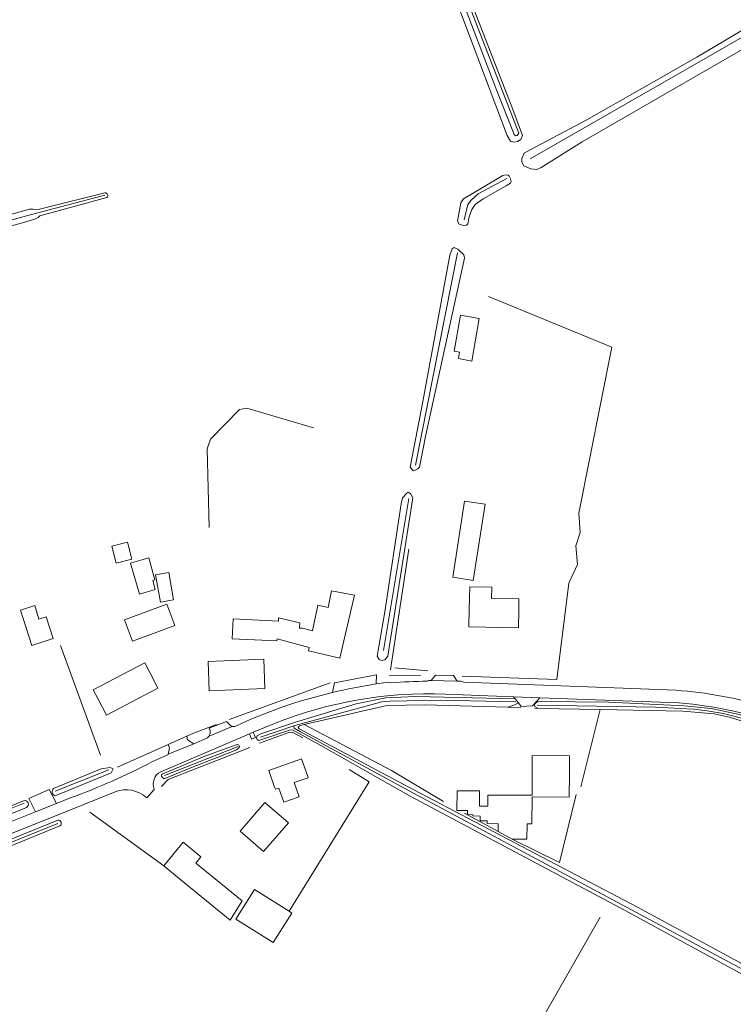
# Model space of a CAD drawing. Extents: x 177628 to 188968, y 384226 to 390673.
# Tile 263 of 393: x 182826 to 183028, y 387856 to 388135. Entities that reach past the tile are written whole.
import ezdxf

# ---------------------------------------------------------------- set-up
doc = ezdxf.new("R2010")
doc.units = 0
for name, color, linetype, lineweight in [('B01_F', 14, 'Continuous', 9), ('B01_T', 14, 'Continuous', 9), ('B02_F', 14, 'Continuous', 9), ('B02_T', 14, 'Continuous', 9), ('B03_F', 14, 'Continuous', 9), ('B03_T', 14, 'Continuous', 9), ('B11_F', 14, 'Continuous', 9), ('B11_S', 14, 'Continuous', 9), ('B14_F', 14, 'Continuous', 9), ('T03_F', 253, 'Continuous', 9), ('T04_F', 253, 'HAAG', 9), ('T05_F', 253, 'Continuous', 9), ('T07_F', 253, 'Continuous', 9), ('T09_F', 253, 'Continuous', 9), ('T22_F', 253, 'Continuous', 9), ('V00_F', 8, 'Continuous', 9), ('V00_T', 8, 'Continuous', 9), ('W01_F', 253, 'Continuous', 9)]:
    doc.layers.add(name, color=color, linetype=linetype, lineweight=lineweight)
doc.linetypes.add('HAAG', pattern='A,4,-1,[5,TOPOCAD.SHX,S=0.35,R=0,X=-0.35,Y=-0.35],-1', length=6)

msp = doc.modelspace()

# ---------------------------------------------------------------- linework, layer by layer
at = {"layer": 'B01_F', "linetype": 'Continuous'}
for points in [[(182971.172, 387921.78), (182971.136, 387915.542), (182958.623, 387915.615), (182958.605, 387912.434), (182956.27, 387912.447), (182956.295, 387916.755), (182949.916, 387916.792), (182949.884, 387911.261)], [(182981.653, 387915.052), (182981.692, 387921.72)]]:
    msp.add_lwpolyline(points, dxfattribs=at)
at = {"layer": 'B01_T', "linetype": 'Continuous'}
for points in [[(182917.908, 387959.189), (182920.905, 387972.063), (182914.47, 387973.335), (182913.448, 387968.63), (182910.567, 387969.256), (182909.073, 387962.005)], [(182953.412, 387971.29), (182953.347, 387968.13)], [(182967.351, 387967.88), (182967.412, 387971.03), (182959.68, 387971.174)], [(182953.347, 387968.13), (182953.257, 387963.126), (182967.263, 387962.874), (182967.351, 387967.88)], [(182899.021, 387959.142), (182886.375, 387959.793), (182886.671, 387965.395), (182899.406, 387964.775), (182899.449, 387965.662)], [(182905.437, 387964.234), (182905.359, 387962.769), (182906.098, 387962.731)], [(182908.143, 387957.339), (182907.922, 387956.406), (182916.755, 387954.316), (182917.908, 387959.189)], [(182863.047, 387950.249), (182861.634, 387952.948), (182847.094, 387945.358), (182848.503, 387942.661)], [(182848.503, 387942.661), (182850.82, 387938.222), (182865.364, 387945.81), (182863.047, 387950.249)], [(182907.622, 387921.12), (182905.952, 387925.839), (182896.69, 387922.561), (182898.362, 387917.84)], [(182981.692, 387921.72), (182981.721, 387926.718), (182971.201, 387926.783), (182971.172, 387921.78)], [(182898.362, 387917.84), (182898.558, 387917.253), (182899.51, 387917.588), (182900.926, 387913.562), (182905.272, 387915.092), (182903.856, 387919.117), (182907.824, 387920.514), (182907.622, 387921.12)]]:
    msp.add_lwpolyline(points, dxfattribs=at)
at = {"layer": 'B02_F', "linetype": 'Continuous'}
for points in [[(182952.072, 387998.659), (182948.736, 387977.162), (182954.495, 387976.268), (182957.832, 387997.765)], [(182902.269, 387907.778), (182895.614, 387913.52), (182888.587, 387905.376), (182895.242, 387899.634)]]:
    msp.add_lwpolyline(points, dxfattribs=at)
at = {"layer": 'B02_T', "linetype": 'Continuous'}
for points in [[(182895.278, 387953.981), (182895.603, 387945.676), (182879.861, 387945.06), (182879.536, 387953.366), (182895.278, 387953.981)], [(182876.356, 387899.132), (182872.482, 387902.294), (182867.008, 387895.586)], [(182876.356, 387899.132), (182877.525, 387898.178), (182876.077, 387896.403), (182889.167, 387885.715), (182885.818, 387880.234), (182870.881, 387892.425)], [(182867.008, 387895.586), (182870.881, 387892.425)]]:
    msp.add_lwpolyline(points, dxfattribs=at)
at = {"layer": 'B03_F', "linetype": 'Continuous'}
for points in [[(182892.649, 387888.907), (182902.423, 387882.76)], [(182902.423, 387882.76), (182903.195, 387882.274), (182897.949, 387873.932), (182887.403, 387880.565)]]:
    msp.add_lwpolyline(points, dxfattribs=at)
at = {"layer": 'B03_T', "linetype": 'Continuous'}
msp.add_lwpolyline([(182887.403, 387880.565), (182892.649, 387888.907)], dxfattribs=at)
at = {"layer": 'B11_F', "linetype": 'Continuous'}
for points in [[(182908.143, 387957.339), (182899.081, 387959.715), (182899.021, 387959.142)], [(182981.653, 387915.052), (182971.133, 387915.113), (182971.089, 387907.464), (182969.698, 387907.472), (182969.673, 387903.159), (182965.529, 387903.183)], [(182952.894, 387911.244), (182949.884, 387911.261)], [(182956.474, 387909.646), (182954.368, 387909.756), (182954.376, 387910.062), (182952.878, 387910.116), (182952.894, 387911.244)], [(182961.51, 387905.338), (182961.523, 387907.519), (182958.426, 387907.537), (182958.431, 387908.339), (182956.466, 387908.351), (182956.474, 387909.646)], [(182965.529, 387903.183), (182961.51, 387905.338)]]:
    msp.add_lwpolyline(points, dxfattribs=at)
at = {"layer": 'B11_S', "linetype": 'Continuous'}
for points in [[(182953.412, 387971.29), (182953.501, 387974.458), (182959.742, 387974.337), (182959.68, 387971.174)], [(182905.437, 387964.234), (182899.449, 387965.662)], [(182906.098, 387962.731), (182909.073, 387962.005)]]:
    msp.add_lwpolyline(points, dxfattribs=at)
at = {"layer": 'B14_F', "linetype": 'Continuous'}
for points in [[(182956.211, 388050.287), (182954.076, 388038.26), (182950.326, 388038.925), (182950.646, 388040.723), (182949.105, 388040.996), (182950.922, 388051.227), (182956.211, 388050.287)], [(182952.072, 387998.659), (182957.832, 387997.765)], [(182856.792, 387987.071), (182852.364, 387985.947)], [(182852.364, 387985.947), (182853.586, 387981.133), (182857.97, 387982.246)], [(182857.97, 387982.246), (182856.792, 387987.071)], [(182857.631, 387981.161), (182862.77, 387982.618), (182864.529, 387976.412), (182863.885, 387976.23), (182864.608, 387973.68), (182860.113, 387972.406), (182857.631, 387981.161)], [(182866.099, 387970.089), (182869.776, 387970.739), (182868.404, 387978.499), (182864.727, 387977.849), (182866.099, 387970.089)], [(182826.521, 387967.858), (182830.529, 387969.13), (182831.736, 387965.329), (182833.788, 387965.98), (182835.742, 387959.823), (182829.682, 387957.899), (182826.521, 387967.858)], [(182858.195, 387959.088), (182855.939, 387965.156), (182867.868, 387969.59), (182870.124, 387963.522), (182858.195, 387959.088)], [(182902.269, 387907.778), (182895.242, 387899.634)]]:
    msp.add_lwpolyline(points, dxfattribs=at)
at = {"layer": 'T03_F', "linetype": 'Continuous'}
for points in [[(182958.768, 388056.506), (182993.699, 388042.145), (182984.375, 387995.251)], [(182978.141, 387948.243), (182981.514, 387975.447), (182983.986, 387980.748), (182983.475, 387986.062), (182984.765, 387989.766), (182984.375, 387995.251)], [(183031.74, 387936.08), (183027.221, 387937.496), (183022.735, 387938.521), (183013.754, 387939.301), (182990.42, 387939.822)], [(182873.575, 387932.276), (182875.43, 387933.104)], [(182853.924, 387923.502), (182868.246, 387929.897)], [(182868.246, 387929.897), (182873.575, 387932.276)], [(182867.008, 387895.586), (182846.085, 387910.798)]]:
    msp.add_lwpolyline(points, dxfattribs=at)
at = {"layer": 'T04_F', "linetype": 'HAAG'}
for points in [[(182879.829, 387991.176), (182879.279, 388013.407), (182880.271, 388016.177), (182888.45, 388024.581), (182890.527, 388024.916), (182909.371, 388019.379)], [(182936.299, 387985.048), (182931.082, 387951.027)], [(182849.155, 387926.888), (182837.813, 387957.893)], [(182941.67, 387950.668), (182932.303, 387951.509)], [(182914.097, 387947.345), (182885.487, 387936.923)], [(182951.333, 387949.229), (182978.141, 387948.243)], [(182964.323, 387940.407), (182940.731, 387941.124), (182930.071, 387940.885), (182906.744, 387935.569)], [(182967.953, 387940.297), (182964.323, 387940.407)], [(182971.823, 387940.128), (182972.951, 387940.109)], [(182972.951, 387940.109), (182990.42, 387939.822)], [(182990.42, 387939.822), (182984.874, 387917.955)], [(182881.918, 387935.5), (182875.43, 387933.104)], [(182946.109, 387913.782), (182931.426, 387922.572), (182906.744, 387935.569)], [(182894.115, 387930.254), (182902.391, 387933.293), (182903.281, 387933.38), (182906.31, 387931.75)], [(182891.379, 387929.021), (182868.29, 387920.027), (182866.347, 387918.014)], [(182919.446, 387922.807), (182925.057, 387919.369), (182902.423, 387882.76)]]:
    msp.add_lwpolyline(points, dxfattribs=at)
at = {"layer": 'T05_F', "linetype": 'Continuous'}
for points in [[(182978.894, 387896.582), (182983.557, 387915.752)], [(182961.51, 387905.338), (182952.049, 387910.507)], [(182978.894, 387896.582), (182965.529, 387903.183)]]:
    msp.add_lwpolyline(points, dxfattribs=at)
at = {"layer": 'T07_F', "linetype": 'Continuous'}
for points in [[(182970.604, 388095.37), (183022.047, 388124.9), (183040.277, 388135.474), (183041.89, 388136.07), (183046.82, 388136.09), (183174.523, 388122.63), (183204.683, 388118.906), (183207.481, 388118.909), (183214.035, 388120.024), (183259.751, 388130.799), (183293.568, 388138.35), (183355.067, 388153.193)], [(182951.944, 388078.11), (182952.97, 388082.48), (182953.88, 388083.74), (182955.852, 388085.467), (182964.027, 388089.828)], [(182829.669, 388079.654), (182850.363, 388085.081)], [(182806.709, 387905.039), (182806.072, 387908.566), (182795.37, 387957.076), (182785.669, 387999.172), (182771.009, 388061.717), (182770.747, 388063.027), (182770.862, 388063.268), (182771.879, 388063.86), (182829.669, 388079.654)], [(182938.135, 388008.86), (182950.073, 388068.855)], [(182929.134, 387956.411), (182936.303, 387999.364)], [(182930.696, 387949.267), (182939.632, 387949.363)], [(182903.777, 387935.162), (182928.69, 387941.953), (182930.931, 387942.137), (182945.276, 387942.416), (182966.511, 387941.935)], [(182972.539, 387941.034), (183006.15, 387940.426), (183012.971, 387940.096), (183016.846, 387939.836), (183020.622, 387939.369), (183025.206, 387938.649), (183030.666, 387937.244), (183037.12, 387934.437), (183047.182, 387929.556)], [(182894.363, 387932.007), (182903.777, 387935.162)], [(182903.777, 387935.162), (182903.872, 387934.484), (182905.661, 387933.446), (182937.658, 387916.152), (182999.194, 387883.188), (183056.279, 387852.676), (183066.094, 387847.315)], [(182888.064, 387929.317), (182867.216, 387921.089)], [(182836.282, 387916.71), (182851.46, 387922.701)], [(182806.709, 387905.039), (182827.596, 387913.283)], [(182841.631, 387782.697), (182828.669, 387794.775), (182812.288, 387809.221), (182791.516, 387827.397), (182768.735, 387847.43), (182747.456, 387866.276), (182745.984, 387868), (182745.769, 387868.51), (182745.88, 387869.192), (182746.219, 387869.836), (182747.112, 387870.511), (182748.521, 387871.195), (182791.698, 387889.247), (182837.047, 387907.604)], [(182990.389, 387881.096), (182940.307, 387793.523)]]:
    msp.add_lwpolyline(points, dxfattribs=at)
at = {"layer": 'T09_F', "linetype": 'Continuous'}
for points in [[(182901.109, 388265.834), (182909.142, 388245.451), (182934.652, 388179.851), (182964.108, 388101.947), (182965.069, 388100.376), (182965.986, 388100.144), (182966.997, 388100.316), (182967.951, 388100.825), (182968.42, 388102.027), (182965.445, 388110.049), (182924.978, 388214.093), (182890.211, 388304.518), (182889.046, 388305.728), (182888.543, 388306.051), (182887.954, 388306.155), (182887.161, 388305.898), (182886.553, 388305.631), (182886.497, 388304.52), (182901.109, 388265.834)], [(183354.117, 388154.23), (183294.144, 388140.234), (183216.951, 388122.574), (183210.405, 388121.413), (183204.816, 388120.803), (183191.815, 388122.373), (183127.567, 388129.58), (183045.676, 388138.135), (183042.573, 388138.121), (183041.302, 388137.886), (183038.985, 388136.781), (183017.705, 388124.156), (182986.572, 388106.38)], [(182986.572, 388106.38), (182972.224, 388098.759), (182970.566, 388097.978), (182968.903, 388096.991), (182968.212, 388095.449), (182968.271, 388094.463), (182968.78, 388093.386), (182970.77, 388092.602), (182972.488, 388092.399), (182973.731, 388092.985), (182985.335, 388100.18), (183043.379, 388133.736), (183044.412, 388134.122), (183062.413, 388132.478), (183134.463, 388124.305), (183202.171, 388116.313), (183209.931, 388116.832), (183215.116, 388117.656), (183261.993, 388129.124), (183355.86, 388151.607)], [(182953.358, 388079.046), (182952.927, 388076.998), (182952.55, 388076.694), (182951.788, 388076.51), (182950.506, 388076.912), (182950.066, 388077.754), (182950.992, 388082.956), (182951.779, 388084.118), (182962.84, 388090.651), (182963.686, 388090.879), (182964.367, 388090.806), (182964.627, 388090.513), (182965.023, 388089.755), (182965.207, 388088.993), (182965.046, 388088.48), (182963.827, 388087.736), (182957.346, 388084.134), (182955.08, 388082.52), (182954.129, 388081.058), (182953.358, 388079.046)], [(182831.155, 388080.949), (182850.388, 388085.765)], [(182850.926, 388084.466), (182831.951, 388079.273)], [(182759.5, 387886.026), (182751.178, 387882.56), (182750.67, 387882.456), (182750.189, 387882.606), (182749.958, 387883.048), (182750.232, 387883.755), (182751.113, 387884.376), (182752.566, 387885.136), (182765.922, 387890.509), (182803.117, 387905.047), (182804.444, 387905.74), (182805.106, 387906.167), (182805.284, 387906.903), (182802.849, 387918.176), (182790.305, 387973.865), (182769.797, 388062.787), (182769.489, 388063.993), (182769.958, 388064.48), (182829.048, 388081.134), (182830.067, 388081.184), (182831.155, 388080.949)], [(182831.951, 388079.273), (182831.481, 388078.787), (182830.597, 388078.325), (182827.045, 388077.272), (182772.699, 388062.776), (182772.13, 388062.479), (182772.205, 388061.874), (182794.873, 387964.511), (182806.426, 387910.717), (182807.506, 387907.421), (182808.031, 387906.57), (182808.894, 387906.458), (182810.034, 387906.893), (182827.347, 387913.996)], [(182940.23, 388026.826), (182936.654, 388008.229), (182937.479, 388007.266), (182937.904, 388007.274), (182938.831, 388007.758), (182939.332, 388008.235), (182941.08, 388017.405), (182951.997, 388067.29), (182951.809, 388068.264), (182950.123, 388069.849), (182949.137, 388070.299), (182948.547, 388069.99), (182947.901, 388068.151), (182940.23, 388026.826)], [(182929.485, 387967.38), (182927.33, 387954.887), (182927.943, 387953.921), (182928.544, 387953.591), (182929.474, 387953.863), (182930.348, 387954.857), (182937.405, 387999.614), (182936.877, 388000.625), (182936.66, 388000.833), (182936.144, 388001.206), (182935.598, 388000.814), (182934.515, 387999.604), (182934.12, 387997.897), (182929.485, 387967.38)], [(182966.377, 387942.75), (182938.277, 387943.476), (182929.802, 387943.076), (182921.421, 387941.403), (182904.557, 387936.338), (182894.433, 387932.88), (182893.458, 387932.37), (182893.22, 387931.801), (182893.435, 387931.346), (182893.92, 387931.068), (182894.457, 387931.22), (182902.576, 387933.985), (182903.418, 387934.027), (182911.392, 387929.58), (182936.708, 387915.326), (182997.481, 387882.936), (183034.126, 387863.031), (183064.18, 387847.11), (183064.315, 387846.717), (183063.906, 387845.866), (183052.574, 387825.525), (183044.04, 387810.962), (183043.388, 387809.337)], [(182964.323, 387940.407), (182965.955, 387940.975), (182967.246, 387941.657)], [(183047.783, 387930.642), (183039.231, 387934.699), (183033.949, 387936.767), (183029.702, 387938.361), (183025.337, 387939.343), (183021.622, 387940.023), (183014.097, 387940.831), (182992.843, 387941.852), (182973.763, 387942.024), (182972.653, 387941.906), (182972.051, 387941.571), (182971.771, 387940.983), (182971.927, 387940.652), (182972.951, 387940.109)], [(182906.744, 387935.569), (182905.422, 387935.148), (182905.042, 387934.665), (182905.321, 387934.29), (182937.683, 387917.127), (183000.937, 387883.881), (183047.972, 387858.489), (183065.256, 387848.806), (183065.417, 387848.679), (183065.868, 387848.69), (183066.099, 387848.951), (183098.287, 387903.599), (183099.003, 387905.304), (183100.029, 387906.244), (183100.454, 387906.539), (183100.975, 387906.386), (183101.407, 387906.034), (183101.901, 387905.169)], [(182878.647, 387926.604), (182887.5, 387929.804), (182887.907, 387929.859), (182888.247, 387929.726), (182888.403, 387929.337), (182888.321, 387929.081), (182888.237, 387928.928), (182887.951, 387928.688), (182887.427, 387928.326), (182882.097, 387926.26), (182874.854, 387923.362), (182867.274, 387920.257), (182867.003, 387920.255), (182866.661, 387920.557), (182866.42, 387920.946), (182866.383, 387921.251), (182866.466, 387921.422), (182866.771, 387921.577), (182878.647, 387926.604)], [(182835.888, 387917.5), (182849.368, 387923.031), (182851.912, 387923.396), (182852.684, 387922.996), (182852.163, 387921.839), (182836.346, 387915.4)], [(182828.221, 387912.092), (182825.042, 387910.798), (182792.4, 387898.318), (182759.5, 387886.026)], [(182837.077, 387908.506), (182755.843, 387875.42)], [(182755.843, 387875.42), (182745.792, 387871.188), (182744.511, 387870.314), (182744.33, 387869.095), (182745.128, 387867.57), (182748.021, 387864.381), (182790.502, 387827.106), (182840.656, 387782.191), (182841.564, 387781.235), (182842.011, 387781.162), (182842.653, 387781.498), (182842.929, 387781.948), (182842.995, 387782.8), (182842.617, 387783.523), (182837.593, 387788.05), (182749.165, 387866.104), (182747.222, 387868.256), (182746.928, 387868.818), (182747.238, 387869.593), (182748.041, 387870.013), (182781.98, 387884.075), (182837.685, 387906.937)]]:
    msp.add_lwpolyline(points, dxfattribs=at)
at = {"layer": 'T09_F', "linetype": 'Continuous', "extrusion": (0, 0, -1)}
for centre, radius, start, end in [((-182850.487, 388085.045), 0.727, 82.13334, 232.87143), ((-182836.698, 387916.577), 1.228, 286.65601, 48.73743), ((-182827.717, 387913.013), 1.05, 69.34693, 241.33964), ((-182837.19, 387907.647), 0.866, 82.51506, 235.12145)]:
    msp.add_arc(centre, radius, start, end, dxfattribs=at)
at = {"layer": 'T22_F', "linetype": 'Continuous'}
for points in [[(182915.283, 387947.287), (182927.198, 387949.611)], [(182943.829, 387949.51), (182948.909, 387949.343)], [(182968.033, 387940.668), (182971.27, 387940.82)], [(182891.808, 387931.393), (182892.902, 387931.823)], [(182828.889, 387914.63), (182834.669, 387917.143)]]:
    msp.add_lwpolyline(points, dxfattribs=at)
at = {"layer": 'V00_F', "linetype": 'Continuous'}
for points in [[(182880.127, 387933.808), (182879.894, 387934.506), (182884.762, 387936.366)], [(182868.62, 387928.978), (182868.246, 387929.897)], [(182873.759, 387931.208), (182873.575, 387932.276)], [(182836.681, 387913.234), (182834.669, 387917.143)], [(182830.722, 387910.852), (182828.889, 387914.63)]]:
    msp.add_lwpolyline(points, dxfattribs=at)
for centre, radius, start, end in [((182889.399, 387940.115), 5.963, 218.95842, 239.09374), ((182877.569, 387933.507), 2.576, 330.42207, 6.72)]:
    msp.add_arc(centre, radius, start, end, dxfattribs=at)
at = {"layer": 'V00_T', "linetype": 'Continuous'}
for points in [[(182927.104, 387947.018), (182927.198, 387949.611)], [(182942.632, 387948.017), (182943.829, 387949.51)], [(182949.973, 387947.812), (182948.909, 387949.343)], [(182914.678, 387944.576), (182915.283, 387947.287)], [(182931.261, 387947.301), (182930.586, 387947.497), (182927.104, 387947.018)], [(182942.632, 387948.017), (182942.632, 387948.015), (182941.823, 387947.956), (182941.497, 387947.766)], [(182949.973, 387947.812), (182942.632, 387948.017)], [(183011.823, 387945.224), (182984.33, 387946.269), (182951.815, 387947.517), (182950.932, 387947.759), (182949.973, 387947.812)], [(182946.636, 387944.119), (182965.894, 387943.357)], [(182965.894, 387943.357), (182966.377, 387942.75)], [(182965.894, 387943.357), (182973.363, 387943.119)], [(182966.377, 387942.75), (182967.246, 387941.657)], [(182967.246, 387941.657), (182968.033, 387940.668)], [(182973.363, 387943.119), (182971.27, 387940.82)], [(182973.363, 387943.119), (183012.66, 387941.633)], [(182892.323, 387933.334), (182898.349, 387935.792)], [(182866.169, 387922.2), (182891.263, 387932.877)], [(182886.336, 387934.999), (182879.809, 387932.235)], [(182887.101, 387935.011), (182886.336, 387934.999)], [(182891.263, 387932.877), (182892.323, 387933.334)], [(182891.263, 387932.877), (182891.808, 387931.393)], [(182892.323, 387933.334), (182892.902, 387931.823)], [(182875.482, 387930.105), (182868.229, 387927.189)], [(182875.482, 387930.105), (182873.759, 387931.208)], [(182879.809, 387932.235), (182879.756, 387932.213), (182879.335, 387931.748), (182875.482, 387930.105)], [(182868.229, 387927.189), (182868.193, 387926.963), (182863.682, 387925)], [(182868.229, 387927.189), (182868.62, 387928.978)], [(182747.252, 387873.842), (182772.948, 387884.416), (182840.012, 387911.131), (182853.263, 387916.502)], [(182862.193, 387914.781), (182864.295, 387917.202)], [(182836.681, 387913.234), (182830.722, 387910.852)], [(182840.803, 387914.881), (182836.681, 387913.234)], [(182830.722, 387910.852), (182786.382, 387893.131), (182771.819, 387887.382), (182764.332, 387884.359), (182745.728, 387877.669)]]:
    msp.add_lwpolyline(points, dxfattribs=at)
for centre, radius, start, end in [((182951.485, 387790.121), 158.78, 98.83283, 103.40372), ((182943.588, 387788.846), 158.934, 90.75378, 94.4483), ((182947.566, 387805.22), 143.184, 103.2788, 114.9791), ((183003.515, 387827.989), 117.529, 73.27981, 85.94646), ((182778.592, 388086.463), 182.512, 289.92916, 297.78885), ((182856.391, 387908.703), 8.403, 46.32968, 111.85358)]:
    msp.add_arc(centre, radius, start, end, dxfattribs=at)
at = {"layer": 'V00_T', "linetype": 'Continuous', "extrusion": (0, 0, -1)}
for centre, radius, start, end in [((-182941.755, 387828.254), 115.968, 68.01921, 92.41216), ((-183004.216, 387834.096), 107.868, 94.48969, 111.1984), ((-182868.001, 387918.663), 3.984, 338.48895, 62.61812)]:
    msp.add_arc(centre, radius, start, end, dxfattribs=at)
at = {"layer": 'W01_F', "linetype": 'Continuous'}
msp.add_lwpolyline([(182921.266, 388221.288), (182908.888, 388253.033), (182897.889, 388281.895), (182888.515, 388304.835), (182888.272, 388305.128), (182887.852, 388305.173), (182887.42, 388304.984), (182887.232, 388304.501), (182919.309, 388222.489), (182943.968, 388159.871), (182960.841, 388115.399), (182966.089, 388102.26), (182966.422, 388101.891), (182966.896, 388101.984), (182967.42, 388102.615), (182949.508, 388148.804), (182921.266, 388221.288)], dxfattribs=at)

doc.saveas('drawing.dxf')
